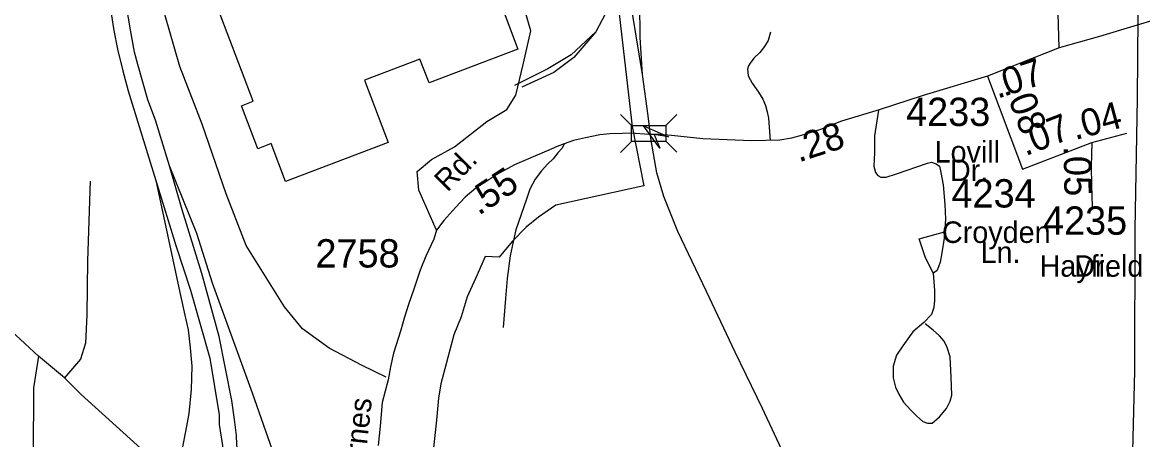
# Model space of a CAD drawing. Extents: x 1547597 to 1699558, y 810033 to 920809.
# Drawn here: x 1633721 to 1638672, y 827154 to 828995 of the extents above; entities that cross this region are included whole.
import ezdxf

# ---------------------------------------------------------------- set-up
doc = ezdxf.new("R2010")
doc.units = 0
for name, color, linetype in [('Exist Boundary Political City Limit New', 7, 'Continuous'), ('Exist Cultural Warehouse Building Footprint', 7, 'Continuous'), ('Exist Railroad Mainline', 7, 'Continuous'), ('Exist Railroad Siding', 7, 'Continuous'), ('Exist Road Non-System Type 51', 7, 'Continuous'), ('Exist Road Primary US Divided Attributed', 7, 'Continuous'), ('Exist Road Primary US Ramp 1 Lane  Attributed', 7, 'Continuous'), ('Exist Road Secondary Mileage Hundredths English Label', 7, 'Continuous'), ('Exist Road Secondary Structure Standard Bridge Attributed CELL', 7, 'Continuous'), ('Exist Road Secondary Structure Standard Bridge CELL', 7, 'Continuous'), ('Exist Road Secondary Type 51 Attributed', 7, 'Continuous'), ('Exist Road Secondary Type 51 Label', 7, 'Continuous'), ('Exist Road Secondary Type 51 Number Label', 7, 'Continuous'), ('Exist Utilities Electrical Transmission Line', 7, 'Continuous'), ('Map Preparation Boundary City Limit Buffer Line', 7, 'Continuous')]:
    doc.layers.add(name, color=color, linetype=linetype)

msp = doc.modelspace()

# ---------------------------------------------------------------- linework, layer by layer
at = {"layer": 'Exist Boundary Political City Limit New'}
msp.add_lwpolyline([(1636288.5, 829633.2), (1636416.5, 828536), (1636467.5, 828274.3), (1636078.1, 828188.6), (1636001.5, 828135.8), (1635947.8, 828091.9), (1635885.6, 828028.5), (1635828.8, 827959.7), (1635766, 827961.8), (1635731.4, 827881.4), (1635687.1, 827784.1), (1635659.5, 827695.8), (1635628, 827615.6), (1635588.4, 827466.8), (1635571, 827400.6), (1635560.7, 827336.6), (1635551.3, 827239.7), (1635531.3, 827062.9)], dxfattribs=at)
at = {"layer": 'Exist Cultural Warehouse Building Footprint'}
msp.add_lwpolyline([(1634586, 829054.5), (1635681.7, 829472.5), (1635731.7, 829341.3), (1635787.5, 829362.6), (1635885.9, 829104.7), (1635832.1, 829084.1), (1635910.8, 828877.8), (1635518.3, 828728), (1635478.2, 828833.1), (1635233.2, 828739.7), (1635337.8, 828465.5), (1634884.5, 828292.5), (1634820.3, 828460.6), (1634761, 828438), (1634688.9, 828627), (1634741.5, 828647)], close=True, dxfattribs=at)
at = {"layer": 'Exist Railroad Mainline'}
for points in [[(1636461, 828764.9), (1636418.5, 829025.5), (1636379.1, 829330.3)], [(1637087, 827086.5), (1636991.8, 827291.7), (1636871.1, 827539.3), (1636744.7, 827807), (1636618, 828072.7), (1636556.1, 828227.4), (1636525.4, 828331.9), (1636499.3, 828474.3), (1636486.7, 828582.4), (1636461, 828764.9)]]:
    msp.add_lwpolyline(points, dxfattribs=at)
at = {"layer": 'Exist Railroad Siding'}
for points in [[(1636379.1, 829330.3), (1636338.7, 829113.7), (1636255.8, 828953.9)], [(1636461, 828764.9), (1636451.1, 828929), (1636449.2, 829081.1)], [(1636255.8, 828953.9), (1636146.6, 828852.7), (1636043.4, 828789.9), (1635895.8, 828717.1)], [(1636255.8, 828953.9), (1636158.7, 828840.5), (1636069.7, 828773.8), (1635928.2, 828709)]]:
    msp.add_lwpolyline(points, dxfattribs=at)
at = {"layer": 'Exist Road Non-System Type 51'}
for points in [[(1635328.2, 827429), (1635222.7, 827481.3), (1635077.4, 827557.4), (1634958.5, 827643.3), (1634879.2, 827739.2), (1634710.7, 828010.3), (1634621.5, 828238.4), (1634515.8, 828545.8), (1634416.7, 828800.4), (1634350.6, 829030.8), (1634324.2, 829242.4), (1634314.3, 829414.3), (1634320.9, 829490.3), (1634347.3, 829533.3), (1634423.3, 829563), (1634571.8, 829641.7), (1634931.9, 829764)], [(1635551.5, 828078.2), (1635472.7, 828254.1), (1635466.1, 828336.7), (1635528.9, 828389.6), (1635631.3, 828445.8), (1635773.4, 828558.2), (1635862.6, 828611.1), (1635902.2, 828673.9), (1635935.2, 828816.1), (1635968.3, 828958.2), (1635928.6, 829097.1), (1635803.1, 829431), (1635760.3, 829515.1), (1635700.9, 829548.1), (1635651.3, 829548.1), (1635605.1, 829538.2), (1635552.2, 829541.5), (1635519.2, 829601), (1635453.1, 829650.6), (1635383.7, 829660.5), (1635258.2, 829667.1), (1635139.3, 829680.4), (1635063.3, 829696.9)], [(1637027.9, 828952.1), (1637017.4, 828916), (1637000.8, 828888.4), (1636980.5, 828862.8), (1636954.1, 828837.1), (1636937.7, 828815.4), (1636929.6, 828803.6), (1636925.3, 828789.7), (1636927.1, 828775.6), (1636928.9, 828759.6), (1636946.3, 828727.2), (1636973.7, 828686.8), (1636993.1, 828656.6), (1637004.7, 828628.4), (1637012.3, 828600.2), (1637017.8, 828572.1), (1637025.6, 828474.3)], [(1637504.9, 828608.4), (1637487.3, 828495.4), (1637487.3, 828419.5), (1637483.8, 828360.9), (1637490.7, 828333.3), (1637501.1, 828319.5), (1637514.8, 828312.6), (1637539, 828312.6), (1637583.8, 828326.4), (1637721.7, 828374.7), (1637738.9, 828378.1), (1637759.6, 828371.2), (1637773.4, 828360.9), (1637780.2, 828333.3), (1637790.6, 828278.1), (1637797.5, 828191.9), (1637800.9, 828126.4), (1637794, 828043.6), (1637783.7, 827978.1), (1637776.8, 827936.7), (1637769.9, 827916), (1637763, 827898.7), (1637745.8, 827888.4)], [(1636114.9, 828459.6), (1636106.6, 828440.6), (1636088.1, 828420), (1636067.5, 828393.2), (1636043, 828371.7), (1636014.5, 828340.3), (1635986.8, 828303), (1635963.3, 828259.1), (1635948.6, 828215.2), (1635902.4, 828080), (1635889.5, 828026.3), (1635876.4, 827964.5), (1635864, 827865.1), (1635855.4, 827776.8), (1635845.4, 827649)], [(1634020.9, 828295.1), (1634009, 827942.2), (1634006.6, 827703.8), (1633999.5, 827579.8), (1633978, 827508.3), (1633906.5, 827426.2)], [(1637745.8, 827888.4), (1637711.3, 827960.8), (1637683.7, 828040.1), (1637796.3, 828070.2)], [(1633792.2, 827522.6), (1633307.2, 827968.9)], [(1637745.8, 827888.4), (1637752.7, 827812.5), (1637752.7, 827767.7), (1637749.2, 827736.6), (1637738.9, 827705.6), (1637704.4, 827671.1)], [(1637704.4, 827671.1), (1637656.2, 827629.7), (1637611.4, 827567.6), (1637583.8, 827526.3), (1637570, 827478), (1637570, 827426.2), (1637580.3, 827384.8), (1637594.1, 827353.8), (1637614.8, 827319.3), (1637645.8, 827284.8), (1637673.4, 827257.2), (1637701, 827233.1), (1637721.7, 827226.2), (1637742.3, 827226.2), (1637773.4, 827253.8), (1637804.4, 827291.7), (1637821.6, 827322.8), (1637828.5, 827350.4), (1637825.1, 827429.7), (1637821.6, 827519.4), (1637807.8, 827560.7), (1637794, 827588.3), (1637773.4, 827612.5), (1637745.8, 827636.6), (1637711.3, 827664.2)], [(1633792.2, 827522.6), (1633770.8, 827382.6), (1633768.4, 827087), (1633768.4, 826984.5), (1633773.2, 826846.8)], [(1633906.5, 827426.2), (1633792.2, 827522.6)], [(1634612.3, 826774.3), (1634383, 826989.8), (1633980.4, 827352.2), (1633906.5, 827426.2)]]:
    msp.add_lwpolyline(points, dxfattribs=at)
at = {"layer": 'Exist Road Primary US Divided Attributed'}
for points in [[(1634371, 828362.9), (1634308.8, 828564.2), (1634275.8, 828653.5), (1634232, 828808.9), (1634216.2, 828864.1), (1634198.3, 828962.4), (1634180.4, 829074.4), (1634162.4, 829212.9), (1634156.7, 829285.3), (1634152.4, 829358.5), (1634150.2, 829449.6), (1634148.8, 829528.6), (1634152.4, 829585.3), (1634154.5, 829653.4), (1634162.4, 829756), (1634173.9, 829845), (1634197.6, 829989.3), (1634256.2, 830274.7), (1634291.8, 830452.2)], [(1634210.4, 830422.5), (1634176.6, 830234.9), (1634133, 830024.4), (1634111.5, 829898.1), (1634101.4, 829811.3), (1634087.1, 829667.8), (1634079.2, 829558.7), (1634081.3, 829469), (1634083.5, 829352.8), (1634089.2, 829256.6), (1634097.9, 829163.3), (1634113.6, 829034.9), (1634125.1, 828960.3), (1634140.9, 828877.8), (1634164.6, 828780.9), (1634188.6, 828692.9), (1634280.1, 828397.7), (1634310.8, 828297.4)], [(1634706.7, 826688.9), (1634694.3, 826919.2), (1634679.2, 827040), (1634668.5, 827132.1), (1634667.3, 827172.4), (1634659, 827242.9), (1634646.6, 827325.9), (1634590.7, 827608.4), (1634514, 827886.5), (1634426.6, 828167.7), (1634371, 828362.9)], [(1634310.8, 828297.4), (1634400.1, 828006), (1634464.3, 827813), (1634549.3, 827513), (1634590.6, 827263.7), (1634591.4, 827220.2), (1634605.6, 827128), (1634626.3, 826932.9), (1634628.6, 826827), (1634634.1, 826751.1)]]:
    msp.add_lwpolyline(points, dxfattribs=at)
at = {"layer": 'Exist Road Primary US Ramp 1 Lane  Attributed'}
for points in [[(1634915, 826501.5), (1634927.3, 826559.3), (1634936.8, 826651.5), (1634932.1, 826716.1), (1634928.6, 826785.9), (1634924.4, 826821.7), (1634903.7, 826908.8), (1634847.7, 827047.8), (1634737.8, 827359.1), (1634561.8, 827844.2), (1634491.3, 828064.1), (1634371, 828362.9)], [(1634310.8, 828297.4), (1634419.7, 827790.5), (1634439.5, 827703), (1634453.6, 827638.1), (1634462, 827559), (1634470.5, 827477.2), (1634467.7, 827375.6), (1634456.4, 827268.3), (1634442.3, 827189.3), (1634428.2, 827121.5), (1634405.6, 827048.1), (1634385.9, 826977.6)]]:
    msp.add_lwpolyline(points, dxfattribs=at)
at = {"layer": 'Exist Road Secondary Structure Standard Bridge Attributed CELL'}
msp.add_lwpolyline([(1636537.8, 828440.9), (1636465.6, 828539.2), (1636577.2, 828490.2), (1636513.1, 828501.1)], close=True, dxfattribs=at)
at = {"layer": 'Exist Road Secondary Structure Standard Bridge CELL'}
for p, q in [((1636364.3, 828589.1), (1636413.1, 828540.3)), ((1636564.2, 828540), (1636613, 828588.8)), ((1636364.3, 828420.9), (1636413.1, 828469.7)), ((1636564.2, 828471), (1636613, 828422.2))]:
    msp.add_line(p, q, dxfattribs=at)
msp.add_lwpolyline([(1636413.1, 828540.3), (1636564.2, 828540.3), (1636564.2, 828469.7), (1636413.1, 828469.7)], close=True, dxfattribs=at)
at = {"layer": 'Exist Road Secondary Type 51 Attributed'}
msp.add_line((1638447.2, 828465.2), (1638601.9, 828506.7), dxfattribs=at)
for points in [[(1638303.3, 828882.7), (1638299.1, 829034.4), (1638320.1, 829240.9), (1638324.3, 829380), (1638341.2, 829536), (1638341.2, 829616.1), (1638358, 829670.9)], [(1639243.3, 829151.2), (1639189.1, 829142.4), (1639129.7, 829131.9), (1638770.5, 829020), (1638481.3, 828932.5), (1638303.3, 828882.7)], [(1638303.3, 828882.7), (1638119.6, 828810.4), (1637986.2, 828758.3)], [(1637986.2, 828758.3), (1637701.4, 828672.4), (1637507, 828609.1), (1637340.4, 828559), (1637247.5, 828523.2), (1637200.8, 828508.5), (1637162.3, 828496.4), (1637120.6, 828483.9), (1637068.8, 828474.9), (1636943.8, 828473.1), (1636727.6, 828482.1), (1636590, 828496.4), (1636535.1, 828500.8), (1636498, 828500.8), (1636491.2, 828501.3)], [(1637986.2, 828758.3), (1638141.4, 828347.6)], [(1636491.2, 828501.3), (1636409.4, 828507), (1636372.4, 828505), (1636316.7, 828502.9), (1636273.5, 828498.8), (1636209.6, 828486.4), (1636156.1, 828474), (1636114.9, 828459.6), (1636084, 828447.2), (1636036.6, 828426.6), (1635958.3, 828393.6), (1635896.5, 828366.9), (1635818.2, 828323.6), (1635772.9, 828294.7), (1635725.5, 828263.8), (1635678.2, 828224.6), (1635637, 828179.3), (1635584.2, 828121.6), (1635551.5, 828078.2), (1635538.8, 828039.2), (1635504.1, 827963.6), (1635478.3, 827902.2), (1635450.6, 827817.8), (1635427.7, 827749.8), (1635408, 827689.9), (1635393.1, 827637.5), (1635361, 827535.1), (1635347.5, 827475.6), (1635337.1, 827417.5), (1635310.4, 827317.4), (1635302.7, 827213.5), (1635293.3, 827127.7)], [(1638141.4, 828347.6), (1638447.2, 828465.2)], [(1638447.2, 828465.2), (1638444.8, 828361.2), (1638446.1, 828275.3), (1638448.6, 828183.2)]]:
    msp.add_lwpolyline(points, dxfattribs=at)
at = {"layer": 'Exist Utilities Electrical Transmission Line'}
msp.add_lwpolyline([(1638613.4, 825833.6), (1638616.4, 826067.7), (1638618.4, 826689.5), (1638638, 827457.4), (1638638.1, 828081.5), (1638649.4, 828659.4), (1638654.5, 829383.3), (1638661, 830049.3), (1638665, 830669.3), (1638673.9, 831213.2), (1638676.7, 831429.1)], dxfattribs=at)
at = {"layer": 'Map Preparation Boundary City Limit Buffer Line'}
msp.add_lwpolyline([(1636288.5, 829633.2), (1636416.5, 828536), (1636467.5, 828274.3), (1636078.1, 828188.6), (1636001.5, 828135.8), (1635947.8, 828091.9), (1635885.6, 828028.5), (1635828.8, 827959.7), (1635766, 827961.8), (1635731.4, 827881.4), (1635687.1, 827784.1), (1635659.5, 827695.8), (1635628, 827615.6), (1635588.4, 827466.8), (1635571, 827400.6), (1635560.7, 827336.6), (1635551.3, 827239.7), (1635531.3, 827062.9)], dxfattribs=at)

# ---------------------------------------------------------------- texts
at = {"layer": 'Exist Road Secondary Mileage Hundredths English Label'}
for s, rotation, p in [('.07', 18.0065, (1638030.2, 828657.7)), ('.08', 290.6464, (1638061.1, 828699.3)), ('.04', 15.0085, (1638373.1, 828475.5)), ('.07', 21.2058, (1638153.7, 828404.1)), ('.28', 18.1389, (1637152, 828376.8)), ('.05', 270.8384, (1638322.9, 828450)), ('.55', 33.3293, (1635737.3, 828140.6))]:
    msp.add_text(s, height=120, rotation=rotation, dxfattribs=at).set_placement(p)
at = {"layer": 'Exist Road Secondary Type 51 Label'}
for s, p in [('Lovill', (1637752.3, 828376.8)), ('Dr.', (1637820.4, 828295.2)), ('Croyden', (1637784.9, 828021.9)), ('Ln.', (1637955.4, 827933.1)), ('Hayfield', (1638216.2, 827872.8)), ('Dr.', (1638369.2, 827872.8))]:
    msp.add_text(s, height=95, dxfattribs=at).set_placement(p)
for s, rotation, p in [('Rd.', 45.5131, (1635599.8, 828243.1)), ('Barnes', 83.7846, (1635222.7, 826933.3))]:
    msp.add_text(s, height=95, rotation=rotation, dxfattribs=at).set_placement(p)
at = {"layer": 'Exist Road Secondary Type 51 Number Label'}
for s, p in [('4233', (1637626.6, 828538)), ('4234', (1637827.1, 828178.3)), ('4235', (1638231.6, 828058.1)), ('2758', (1635016.4, 827913.4))]:
    msp.add_text(s, height=125, dxfattribs=at).set_placement(p)

doc.saveas('drawing.dxf')
